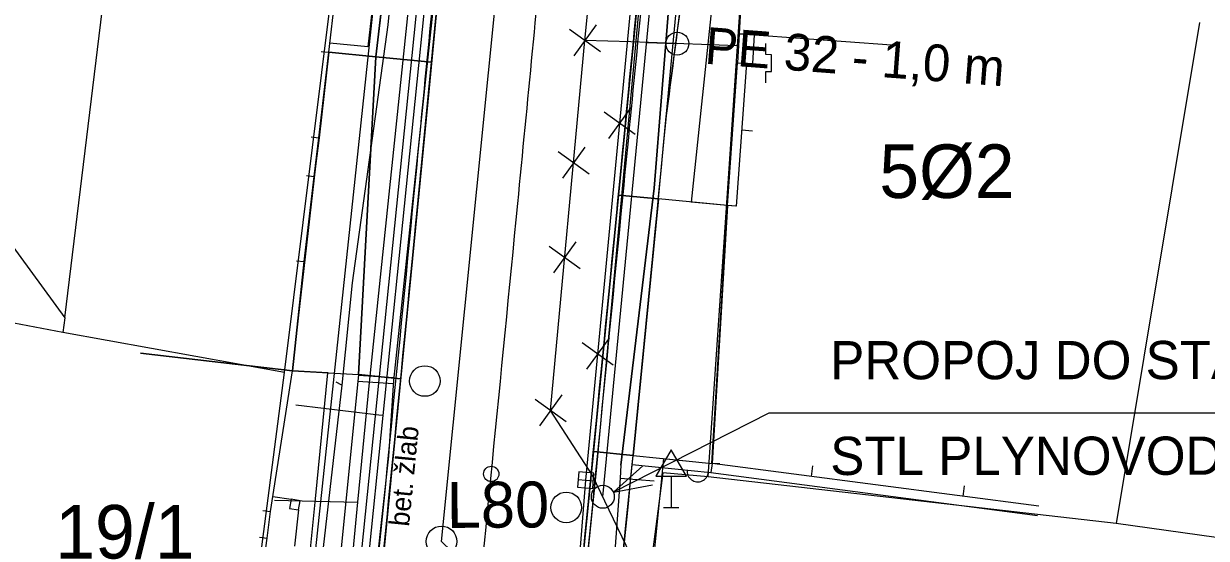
# Model space of a CAD drawing. Extents: x -643342 to -638635, y -1201752 to -1189948.
# Drawn here: x -639516.78 to -639478.12, y -1192829.85 to -1192813.04 of the extents above; entities that cross this region are included whole.
import ezdxf

# ---------------------------------------------------------------- set-up
doc = ezdxf.new("R2010")
doc.units = 0
for name, color, linetype in [('2', 7, 'Continuous'), ('42', 7, 'Continuous'), ('IS_EL_NN_NADZEMNÍ', 7, 'Continuous'), ('IS_PLYN_STL', 7, 'Continuous'), ('IS_TELEF_MISTNI_ZAMERENO', 7, 'Continuous'), ('IS_VODOVOD_PRIPOJKA DOMOVNÍ', 7, 'Continuous'), ('IS_VODOVOD_VAS', 7, 'Continuous'), ('K-HRANICE_KN', 7, 'Continuous'), ('K-SLUCKOVE CARY', 7, 'Continuous'), ('K-ČÍSLA_PARCEL', 7, 'Continuous'), ('kanalizace_dešťová_stávající', 7, 'Continuous'), ('N-CHODNIK', 7, 'Continuous'), ('N-HECTOMETRY', 7, 'Continuous'), ('N-KAN_DEST_SACHTY-NÁVRH', 7, 'Continuous'), ('N-KAN_DEST_TRASA-NÁVRH', 7, 'Continuous'), ('N-OBVOD STAVBY 06', 7, 'Continuous'), ('N-OSA', 7, 'Continuous'), ('N-rusene_vedeni', 7, 'Continuous'), ('N-SILNICE', 7, 'Continuous'), ('N-SRAFY_PLOCHY', 7, 'Continuous'), ('RWE_STL_PRIPOJKY', 7, 'Continuous'), ('RWE_STL_RADY', 7, 'Continuous'), ('tomaštík - Džuganovi - Vrstva 36', 7, 'Continuous'), ('Vrstva 46', 7, 'Continuous'), ('Z-budovy', 7, 'Continuous'), ('Z-hrany_a_čáry', 7, 'Continuous'), ('Z-popisy', 7, 'Continuous'), ('Z-vchody_vjezdy', 7, 'Continuous'), ('Z-značky', 7, 'Continuous'), ('Z-šachty_poklopy', 7, 'Continuous')]:
    doc.layers.add(name, color=color, linetype=linetype)

# ---------------------------------------------------------------- blocks, each defined once
blk = doc.blocks.new('hecto2')
at = {"layer": 'N-HECTOMETRY'}
blk.add_circle((0, 0), 0.25, dxfattribs=at)

msp = doc.modelspace()

# ---------------------------------------------------------------- linework, layer by layer
at = {"layer": '2'}
for centre in [(-639495.411, -1192813.687), (-639497.844, -1192828.492)]:
    msp.add_circle(centre, 0.375, dxfattribs=at)
at = {"layer": '42'}
for p, q in [((-639492.419, -1192825.766), (-639497.499, -1192828.345)), ((-639463.629, -1192825.765), (-639492.419, -1192825.766)), ((-639497.499, -1192828.345), (-639496.536, -1192827.476)), ((-639497.499, -1192828.345), (-639496.225, -1192828.098))]:
    msp.add_line(p, q, dxfattribs=at)
at = {"layer": 'IS_EL_NN_NADZEMNÍ'}
msp.add_line((-639503.93, -1192799.12), (-639507.53, -1192832.94), dxfattribs=at)
at = {"layer": 'IS_PLYN_STL'}
for p, q in [((-639498.43, -1192813.58), (-639496.32, -1192791.67)), ((-639508.58, -1192828.6), (-639505.85, -1192828.67))]:
    msp.add_line(p, q, dxfattribs=at)
for points in [[(-639508.636, -1192858.606), (-639507.57, -1192846.73), (-639505.85, -1192828.67), (-639505.47, -1192824.76), (-639503.15, -1192802.54), (-639502.75, -1192798.72), (-639501.54, -1192784.73), (-639501.39, -1192783.75), (-639500.989, -1192780.093)], [(-639495.36, -1192841.55), (-639495.35, -1192841.09), (-639495.46, -1192839.47), (-639495.63, -1192835.87), (-639496, -1192833.39), (-639496.8, -1192830.67), (-639498.19, -1192827.77), (-639499.55, -1192825.67), (-639498.43, -1192813.58)], [(-639493.46, -1192813.76), (-639496.93, -1192813.63), (-639498.43, -1192813.58)]]:
    msp.add_lwpolyline(points, dxfattribs=at)
at = {"layer": 'IS_TELEF_MISTNI_ZAMERENO'}
for p, q in [((-639504.1, -1192804.88), (-639504.87, -1192813.07)), ((-639495.63, -1192811.77), (-639496.16, -1192818.41)), ((-639496.16, -1192818.41), (-639495.63, -1192811.77)), ((-639504.87, -1192813.07), (-639506.04, -1192821.5)), ((-639504.87, -1192813.07), (-639506.04, -1192821.5)), ((-639496.16, -1192818.41), (-639497.25, -1192827.46)), ((-639497.25, -1192827.46), (-639496.16, -1192818.41)), ((-639506.04, -1192821.5), (-639506.38, -1192824.85)), ((-639506.38, -1192824.85), (-639507.08, -1192831.01)), ((-639506.38, -1192824.85), (-639506.56, -1192824.75)), ((-639497.25, -1192827.46), (-639497.28, -1192827.88)), ((-639497.28, -1192827.88), (-639497.6, -1192832.3)), ((-639497.28, -1192827.88), (-639496.16, -1192827.97))]:
    msp.add_line(p, q, dxfattribs=at)
at = {"layer": 'IS_VODOVOD_PRIPOJKA DOMOVNÍ'}
msp.add_lwpolyline([(-639505.024, -1192825.834), (-639505.168, -1192825.821), (-639507.875, -1192825.494)], dxfattribs=at)
at = {"layer": 'IS_VODOVOD_VAS'}
for points in [[(-639513.05, -1192632.38), (-639511.6, -1192653.11), (-639509.94, -1192661.802), (-639509.17, -1192665.92), (-639508.128, -1192674.317), (-639507.037, -1192678.26), (-639504.087, -1192695.682), (-639502.448, -1192705.362), (-639494.166, -1192711.159), (-639494.54, -1192716.007), (-639495.94, -1192729.045), (-639496.55, -1192731.72), (-639496.617, -1192732.012), (-639498.895, -1192762.442), (-639502.42, -1192797.68), (-639508.622, -1192858.606)], [(-639508.361, -1192858.606), (-639507.808, -1192853.178), (-639506.048, -1192835.895), (-639505.024, -1192825.834), (-639502.574, -1192801.785), (-639502.3, -1192799.09), (-639501.659, -1192792.67), (-639499.852, -1192774.557), (-639499.821, -1192774.244), (-639499.787, -1192773.906), (-639498.645, -1192762.458), (-639497.227, -1192743.11), (-639497.188, -1192742.573), (-639497.153, -1192742.104), (-639496.521, -1192733.479), (-639496.454, -1192733.187), (-639495.873, -1192730.664), (-639495.841, -1192730.366)]]:
    msp.add_lwpolyline(points, dxfattribs=at)
at = {"layer": 'K-HRANICE_KN'}
for p, q in [((-639508.25, -1192824.43), (-639505.7, -1192803.94)), ((-639494.4, -1192827.84), (-639493.12, -1192809.14)), ((-639478.34, -1192813), (-639481.06, -1192829.36)), ((-639519.74, -1192816.75), (-639515.43, -1192822.65)), ((-639515.43, -1192822.65), (-639515.49, -1192823.12)), ((-639508.25, -1192824.43), (-639515.49, -1192823.12)), ((-639510.56, -1192842.33), (-639508.25, -1192824.43)), ((-639495.88, -1192827.71), (-639497.98, -1192843.85)), ((-639494.4, -1192827.84), (-639495.88, -1192827.71)), ((-639481.06, -1192829.36), (-639494.4, -1192827.84)), ((-639457.54, -1192832.71), (-639481.06, -1192829.36))]:
    msp.add_line(p, q, dxfattribs=at)
at = {"layer": 'K-SLUCKOVE CARY'}
for p, q in [((-639515.43, -1192822.65), (-639514, -1192810.86)), ((-639515.49, -1192823.12), (-639517.33, -1192822.78))]:
    msp.add_line(p, q, dxfattribs=at)
at = {"layer": 'kanalizace_dešťová_stávající'}
msp.add_lwpolyline([(-639500.838, -1192858.606), (-639498.4, -1192827.95), (-639495.47, -1192797.17), (-639492.53, -1192766.39), (-639489.24, -1192732.18), (-639488.56, -1192730.68), (-639487.73, -1192718.33)], dxfattribs=at)
at = {"layer": 'N-CHODNIK'}
for points in [[(-639507.99, -1192824.38), (-639505.83, -1192824.5), (-639505.26, -1192814.12), (-639506.8, -1192813.97), (-639507.119, -1192816.761), (-639507.28, -1192818.03), (-639507.61, -1192820.81)], [(-639496.85, -1192827.14), (-639494.274, -1192827.401), (-639493.77, -1192818.98), (-639496.027, -1192818.76), (-639496.438, -1192822.95)]]:
    msp.add_lwpolyline(points, close=True, dxfattribs=at)
at = {"layer": 'N-KAN_DEST_SACHTY-NÁVRH'}
msp.add_circle((-639503.116, -1192829.951), 0.5, dxfattribs=at)
at = {"layer": 'N-KAN_DEST_TRASA-NÁVRH'}
msp.add_lwpolyline([(-639498.884, -1192834.039), (-639503.116, -1192829.951), (-639498.124, -1192780.201), (-639493.988, -1192740.511), (-639490.998, -1192720.223)], dxfattribs=at)
at = {"layer": 'N-OBVOD STAVBY 06'}
for points in [[(-639505.26, -1192814.12), (-639505.26, -1192814.12), (-639504.09, -1192804.08), (-639503.37, -1192798.63)], [(-639494.218, -1192811.91), (-639494.222, -1192811.939), (-639494.961, -1192818.864)], [(-639506.829, -1192824.445), (-639507.99, -1192824.38), (-639506.8, -1192813.97), (-639505.26, -1192814.12)], [(-639495.855, -1192827.241), (-639494.28, -1192827.4), (-639493.77, -1192818.98), (-639494.961, -1192818.864)], [(-639508.26, -1192838.799), (-639507.24, -1192828.561), (-639506.829, -1192824.445)], [(-639495.855, -1192827.243), (-639497.965, -1192848.259), (-639498.429, -1192852.99), (-639498.998, -1192858.606)]]:
    msp.add_lwpolyline(points, dxfattribs=at)
at = {"layer": 'N-OSA'}
for centre, radius, start, end in [((-654430.042, -1191365.485), 14999.999, 354.4395848, 354.4777819), ((-646965.2, -1192091.375), 7499.947, 354.3034191, 354.433219)]:
    msp.add_arc(centre, radius, start, end, dxfattribs=at)
at = {"layer": 'N-rusene_vedeni'}
for p, q in [((-639498.937, -1192813.214), (-639497.923, -1192813.946)), ((-639498.064, -1192813.073), (-639498.796, -1192814.087)), ((-639497.796, -1192815.911), (-639496.782, -1192816.643)), ((-639496.923, -1192815.77), (-639497.655, -1192816.783)), ((-639499.307, -1192817.211), (-639498.294, -1192817.943)), ((-639498.434, -1192817.07), (-639499.166, -1192818.084)), ((-639499.594, -1192820.305), (-639498.58, -1192821.037)), ((-639498.721, -1192820.164), (-639499.453, -1192821.177)), ((-639497.641, -1192823.314), (-639498.373, -1192824.327)), ((-639498.514, -1192823.455), (-639497.5, -1192824.186)), ((-639500.057, -1192825.304), (-639499.043, -1192826.036)), ((-639499.184, -1192825.163), (-639499.916, -1192826.177))]:
    msp.add_line(p, q, dxfattribs=at)
at = {"layer": 'N-SILNICE'}
for p, q in [((-639504.09, -1192804.08), (-639505.26, -1192814.12)), ((-639505.26, -1192814.12), (-639505.83, -1192824.5)), ((-639505.26, -1192814.12), (-639503.44, -1192814.297)), ((-639496.027, -1192818.76), (-639497.331, -1192818.633)), ((-639505.83, -1192824.5), (-639504.449, -1192824.636)), ((-639496.85, -1192827.14), (-639498.152, -1192827.012))]:
    msp.add_line(p, q, dxfattribs=at)
msp.add_lwpolyline([(-639505.83, -1192824.5), (-639507.265, -1192838.898), (-639507.494, -1192841.195), (-639509.403, -1192858.606)], dxfattribs=at)
for centre, radius, start, end in [((-654430.042, -1191365.485), 14996.599, 354.4395848, 354.4777819), ((-654430.042, -1191365.485), 14996.749, 354.4395848, 354.4777819), ((-641212.11, -1192592.417), 1730.858, 352.569253, 352.816044), ((-654430.042, -1191365.485), 15003.249, 354.4395848, 354.4777819), ((-654430.042, -1191365.485), 15003.399, 354.4395848, 354.4777819), ((-641512.051, -1192624.908), 2025.323, 353.912138, 354.578474), ((-646965.2, -1192091.375), 7496.547, 354.3034191, 354.433219), ((-646965.2, -1192091.375), 7496.697, 354.3034191, 354.433219), ((-646965.2, -1192091.375), 7503.197, 354.3034191, 354.433219), ((-646965.2, -1192091.375), 7503.347, 354.3034191, 354.433219)]:
    msp.add_arc(centre, radius, start, end, dxfattribs=at)
at = {"layer": 'N-SRAFY_PLOCHY'}
for p, q in [((-639504.09, -1192804.08), (-639505.26, -1192814.12)), ((-639496.939, -1192814.599), (-639495.981, -1192804.707)), ((-639503.087, -1192810.656), (-639503.522, -1192815.141)), ((-639503.44, -1192814.297), (-639503.183, -1192811.647)), ((-639496.657, -1192811.685), (-639497.331, -1192818.633)), ((-639495.77, -1192816.072), (-639495.215, -1192811.823)), ((-639505.26, -1192814.12), (-639505.83, -1192824.5)), ((-639505.26, -1192814.12), (-639503.44, -1192814.297)), ((-639503.44, -1192814.297), (-639505.26, -1192814.12)), ((-639504.449, -1192824.636), (-639503.44, -1192814.297)), ((-639497.704, -1192822.449), (-639496.939, -1192814.599)), ((-639503.522, -1192815.141), (-639503.858, -1192818.599)), ((-639496.027, -1192818.76), (-639495.77, -1192816.072)), ((-639503.858, -1192818.599), (-639504.173, -1192821.823)), ((-639497.331, -1192818.633), (-639498.152, -1192827.012)), ((-639496.027, -1192818.76), (-639497.331, -1192818.633)), ((-639497.331, -1192818.633), (-639496.027, -1192818.76)), ((-639496.85, -1192827.14), (-639496.027, -1192818.76)), ((-639504.173, -1192821.823), (-639504.477, -1192824.92)), ((-639498.423, -1192829.76), (-639497.704, -1192822.449)), ((-639505.83, -1192824.5), (-639506.629, -1192832.52)), ((-639504.449, -1192824.636), (-639505.83, -1192824.5)), ((-639505.83, -1192824.5), (-639504.449, -1192824.636)), ((-639504.477, -1192824.92), (-639504.688, -1192827.057)), ((-639504.548, -1192825.64), (-639504.449, -1192824.636)), ((-639504.657, -1192826.744), (-639504.548, -1192825.64)), ((-639504.832, -1192828.52), (-639504.657, -1192826.744)), ((-639504.688, -1192827.057), (-639505.007, -1192830.286)), ((-639498.152, -1192827.012), (-639498.336, -1192828.875)), ((-639498.152, -1192827.012), (-639496.85, -1192827.14)), ((-639496.85, -1192827.14), (-639498.152, -1192827.012)), ((-639496.958, -1192828.185), (-639496.85, -1192827.14)), ((-639497.098, -1192829.531), (-639496.958, -1192828.185)), ((-639505.053, -1192830.753), (-639504.832, -1192828.52)), ((-639498.336, -1192828.875), (-639498.528, -1192830.819)), ((-639497.334, -1192831.903), (-639497.098, -1192829.531)), ((-639498.865, -1192834.22), (-639498.423, -1192829.76))]:
    msp.add_line(p, q, dxfattribs=at)
for points in [[(-639506.828, -1192824.438), (-639507.99, -1192824.38), (-639506.8, -1192813.97), (-639505.26, -1192814.12)], [(-639507.99, -1192824.38), (-639505.83, -1192824.5), (-639505.26, -1192814.12), (-639506.8, -1192813.97), (-639507.119, -1192816.761), (-639507.28, -1192818.03), (-639507.61, -1192820.81), (-639507.99, -1192824.38)], [(-639496.85, -1192827.14), (-639494.274, -1192827.401), (-639493.77, -1192818.98), (-639496.027, -1192818.76), (-639496.438, -1192822.95), (-639496.85, -1192827.14)]]:
    msp.add_lwpolyline(points, dxfattribs=at)
at = {"layer": 'RWE_STL_PRIPOJKY'}
msp.add_line((-639496.412, -1192813.649), (-639495.411, -1192813.687), dxfattribs=at)
at = {"layer": 'RWE_STL_RADY'}
msp.add_lwpolyline([(-639497.844, -1192828.492), (-639491.5, -1192762.757), (-639493.022, -1192762.61), (-639492.143, -1192753.805), (-639490.591, -1192738.259)], dxfattribs=at)
at = {"layer": 'Z-budovy'}
for p, q in [((-639506.8, -1192813.97), (-639505.61, -1192803.83)), ((-639493.3, -1192811.85), (-639493.39, -1192813.37)), ((-639493.39, -1192813.37), (-639492.891, -1192813.397)), ((-639492.891, -1192813.397), (-639488.403, -1192813.731)), ((-639507.13, -1192816.76), (-639506.8, -1192813.97)), ((-639507.28, -1192818.03), (-639507.13, -1192816.76)), ((-639507.61, -1192820.81), (-639507.28, -1192818.03)), ((-639507.99, -1192824.38), (-639507.61, -1192820.81)), ((-639512.956, -1192823.797), (-639507.99, -1192824.38)), ((-639507.99, -1192824.38), (-639512.956, -1192823.797)), ((-639508.71, -1192828.97), (-639507.99, -1192824.38)), ((-639508.82, -1192829.84), (-639508.71, -1192828.97)), ((-639509.95, -1192838.63), (-639508.82, -1192829.84))]:
    msp.add_line(p, q, dxfattribs=at)
at = {"layer": 'Z-hrany_a_čáry'}
for p, q in [((-639502.1, -1192800.47), (-639504.69, -1192824.69)), ((-639495.68, -1192801.91), (-639498.06, -1192827.63)), ((-639504.09, -1192804.08), (-639505.26, -1192814.12)), ((-639504.423, -1192804.343), (-639505.524, -1192813.793)), ((-639496, -1192818.52), (-639495.37, -1192811.81)), ((-639493.39, -1192813.37), (-639493.44, -1192814.31)), ((-639492.891, -1192813.397), (-639493.39, -1192813.37)), ((-639505.524, -1192813.793), (-639506.765, -1192813.672)), ((-639492.941, -1192814.337), (-639492.891, -1192813.397)), ((-639505.26, -1192814.12), (-639506.8, -1192813.97)), ((-639493.77, -1192818.98), (-639493.44, -1192814.31)), ((-639493.471, -1192819.001), (-639493.141, -1192814.326)), ((-639493.44, -1192814.31), (-639492.941, -1192814.337)), ((-639493.295, -1192816.507), (-639492.946, -1192816.532)), ((-639496.85, -1192827.14), (-639496, -1192818.52)), ((-639493.471, -1192819.001), (-639493.77, -1192818.98)), ((-639507.99, -1192824.38), (-639505.83, -1192824.5)), ((-639505.83, -1192824.5), (-639507.65, -1192842.76)), ((-639505.831, -1192824.515), (-639504.679, -1192824.59)), ((-639505.851, -1192824.714), (-639504.696, -1192824.79)), ((-639504.69, -1192824.69), (-639504.85, -1192827.17)), ((-639504.85, -1192827.17), (-639506.53, -1192842.42)), ((-639496.88, -1192827.438), (-639496.85, -1192827.14)), ((-639496.85, -1192827.14), (-639494.274, -1192827.401)), ((-639498.06, -1192827.63), (-639500.02, -1192846.56)), ((-639498.003, -1192838.232), (-639496.88, -1192827.438)), ((-639496.88, -1192827.438), (-639494.31, -1192827.698)), ((-639494.274, -1192827.401), (-639494.31, -1192827.698)), ((-639483.591, -1192828.803), (-639494.274, -1192827.401)), ((-639491.027, -1192827.827), (-639490.982, -1192827.48)), ((-639494.31, -1192827.698), (-639483.63, -1192829.1)), ((-639486.07, -1192828.478), (-639486.024, -1192828.131)), ((-639508.633, -1192828.48), (-639508.036, -1192828.574)), ((-639508.036, -1192828.574), (-639508.082, -1192828.87)), ((-639507.74, -1192828.62), (-639508.036, -1192828.574)), ((-639507.786, -1192828.916), (-639507.74, -1192828.62)), ((-639508.082, -1192828.87), (-639507.786, -1192828.916)), ((-639507.786, -1192828.916), (-639507.92, -1192830.103))]:
    msp.add_line(p, q, dxfattribs=at)
msp.add_arc((-639494.741, -1192827.654), 0.35, 174.2232, 354.2232, dxfattribs=at)
at = {"layer": 'Z-vchody_vjezdy'}
for p, q in [((-639507.13, -1192816.76), (-639506.8, -1192813.97)), ((-639507.048, -1192813.941), (-639506.8, -1192813.97)), ((-639507.378, -1192816.731), (-639507.13, -1192816.76)), ((-639507.61, -1192820.81), (-639507.28, -1192818.03)), ((-639507.528, -1192818.001), (-639507.28, -1192818.03)), ((-639493.77, -1192818.98), (-639494.274, -1192827.401)), ((-639493.52, -1192818.995), (-639493.77, -1192818.98)), ((-639507.858, -1192820.781), (-639507.61, -1192820.81)), ((-639494.024, -1192827.416), (-639494.274, -1192827.401)), ((-639508.958, -1192828.939), (-639508.71, -1192828.97)), ((-639508.82, -1192829.84), (-639508.71, -1192828.97)), ((-639509.068, -1192829.809), (-639508.82, -1192829.84))]:
    msp.add_line(p, q, dxfattribs=at)
at = {"layer": 'Z-značky'}
for p, q in [((-639492.51, -1192814.047), (-639492.511, -1192813.679)), ((-639492.327, -1192814.048), (-639492.51, -1192814.047)), ((-639492.327, -1192814.6), (-639492.327, -1192814.048)), ((-639492.511, -1192814.968), (-639492.51, -1192814.6)), ((-639492.51, -1192814.6), (-639492.327, -1192814.6)), ((-639495.61, -1192826.956), (-639496.11, -1192827.822)), ((-639495.11, -1192827.822), (-639495.61, -1192826.956)), ((-639496.11, -1192827.822), (-639495.11, -1192827.822)), ((-639495.61, -1192827.822), (-639495.61, -1192828.84)), ((-639495.86, -1192828.84), (-639495.36, -1192828.84))]:
    msp.add_line(p, q, dxfattribs=at)
at = {"layer": 'Z-šachty_poklopy'}
for p, q in [((-639498.629, -1192827.682), (-639498.67, -1192828.18)), ((-639498.132, -1192827.721), (-639498.629, -1192827.682)), ((-639498.649, -1192827.931), (-639498.151, -1192827.97)), ((-639498.171, -1192828.219), (-639498.132, -1192827.721)), ((-639498.67, -1192828.18), (-639498.171, -1192828.219))]:
    msp.add_line(p, q, dxfattribs=at)
for centre in [(-639503.66, -1192824.71), (-639499.04, -1192828.84)]:
    msp.add_circle(centre, 0.5, dxfattribs=at)

# ---------------------------------------------------------------- block references
at = {"layer": 'N-HECTOMETRY', "rotation": -95.6345845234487}
msp.add_blockref('hecto2', (-639501.49, -1192827.747), dxfattribs=at)

# ---------------------------------------------------------------- texts
at = {"layer": 'K-ČÍSLA_PARCEL'}
for s, p in [('5%%c2', (-639488.808, -1192818.73)), ('19/1', (-639515.744, -1192830.51))]:
    msp.add_text(s, height=1.75, dxfattribs=at).set_placement(p)
at = {"layer": 'RWE_STL_RADY'}
msp.add_text('PE 32 - 1,0 m', height=1.2, rotation=355.6623, dxfattribs=at).set_placement((-639494.535, -1192814.34))
at = {"layer": 'tomaštík - Džuganovi - Vrstva 36'}
for s, p in [('PROPOJ DO STÁVAJÍCÍHO', (-639490.41, -1192824.656)), ('STL PLYNOVODU PE d 63', (-639490.409, -1192827.781))]:
    msp.add_text(s, height=1.25, rotation=0.0307, dxfattribs=at).set_placement(p)
at = {"layer": 'Vrstva 46'}
msp.add_text('L80', height=1.5, rotation=0.301, dxfattribs=at).set_placement((-639502.942, -1192829.51))
at = {"layer": 'Z-popisy'}
msp.add_text('bet. žlab', height=0.65, rotation=84.3075, dxfattribs=at).set_placement((-639504.181, -1192829.482))

doc.saveas('drawing.dxf')
